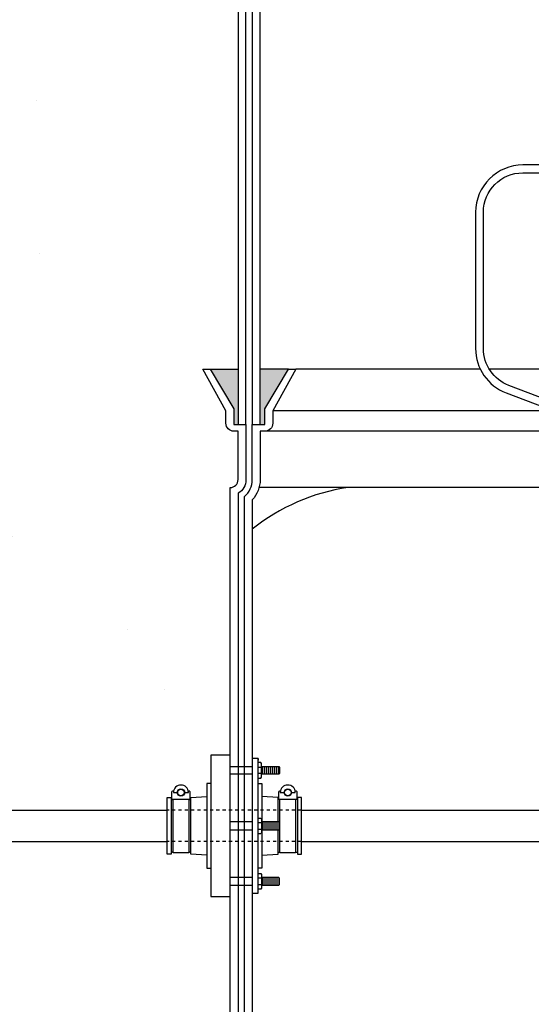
# Model space of a CAD drawing. Extents: x -285 to 5863, y 308 to 3178.
# Tile 416 of 622: x 1842 to 1859, y 926 to 957. Entities that reach past the tile are written whole.
import ezdxf

# ---------------------------------------------------------------- set-up
doc = ezdxf.new("R2010")
doc.units = 0
doc.header["$MEASUREMENT"] = 0
doc.header["$PDSIZE"] = 1
doc.linetypes.add('HIDDEN5', pattern=[0.05, 0.025, -0.025])
doc.layers.get('DEFPOINTS').update_dxf_attribs({"linetype": 'CONTINUOUS'})
for name, color, linetype in [('BOOT-CONDUIT', 1, 'CONTINUOUS'), ('CONDUIT', 2, 'CONTINUOUS'), ('COPPER-TUBING', 2, 'CONTINUOUS'), ('DIM', 3, 'CONTINUOUS'), ('FRP-SUMP', 2, 'CONTINUOUS'), ('PEAGRAVEL-HATCH', 3, 'CONTINUOUS')]:
    doc.layers.add(name, color=color, linetype=linetype)
doc.styles.add('SIMPLEX', font='simplex')
doc.dimstyles.new('DIM64', dxfattribs={"dimscale": 64, "dimtxt": 0.09375, "dimasz": 0.09375, "dimexe": 0.0625, "dimexo": 0.0625, "dimgap": 0.046875, "dimtad": 1, "dimdec": 4, "dimzin": 3, "dimdsep": 46, "dimlunit": 4, "dimtxsty": 'SIMPLEX', "dimcen": 0, "dimclrd": 256, "dimclre": 256, "dimclrt": 256, "dimadec": 0, "dimazin": 0, "dimtfac": 1, "dimtdec": 4, "dimtmove": 0, "dimatfit": 3, "dimfxl": 1, "dimfrac": 2, "dimtolj": 1, "dimtzin": 0, "dimarcsym": 0})

# ---------------------------------------------------------------- blocks, each defined once
blk = doc.blocks.new('*D13')
at = {"layer": 'DEFPOINTS', "color": 0, "transparency": 16777216}
for p in [(1368.547, 978.296), (2031.773, 978.015), (1368.547, 700.523)]:
    blk.add_point(p, dxfattribs=at)
at = {"layer": 'DIM', "lineweight": -2, "transparency": 16777216}
for p, q in [((1368.547, 974.296), (1368.547, 696.523)), ((2031.773, 974.015), (2031.773, 696.523)), ((2025.773, 700.523), (1374.547, 700.523))]:
    blk.add_line(p, q, dxfattribs=at)
at = {"layer": 'DIM', "transparency": 16777216}
for points in [[(1374.547, 701.523), (1374.547, 699.523), (1368.547, 700.523)], [(2025.773, 701.523), (2025.773, 699.523), (2031.773, 700.523)]]:
    blk.add_solid(points, dxfattribs=at)
at = {"layer": 'DIM', "transparency": 16777216, "insert": (1700.16, 708.095), "char_height": 6, "attachment_point": 5, "style": 'SIMPLEX'}
blk.add_mtext('\\A1;55\'-3 1/4" (F.V. TANK SLAB)', dxfattribs=at)

msp = doc.modelspace()

# ---------------------------------------------------------------- hatches: boundary and pattern name
at = {"layer": 'FRP-SUMP'}
for points in [[(1849.42181, 945.77093), (1848.53836, 945.77093), (1849.28836, 944.52093), (1849.28836, 944.02093), (1849.42181, 944.02093)], [(1851.02181, 945.77093), (1850.12181, 945.77093), (1850.12181, 944.02093), (1850.27181, 944.02093), (1850.27181, 944.52093)]]:
    msp.add_hatch(color=256, dxfattribs=at).paths.add_polyline_path(points)
at = {"layer": 'PEAGRAVEL-HATCH'}
h = msp.add_hatch(dxfattribs=at)
h.set_pattern_fill('AR-SAND', color=256, scale=7.5, style=0)
h.set_pattern_definition([(37.5, (734.134, -79.281), (-0.47245, 14.45118), [0, -11.4, 0, -12.75, 0, -12.1875]), (7.5, (734.134, -79.28), (13.27333, 21.1661), [0, -6.15, 0, -10.275, 0, -3.9375]), (327.5, (724.909, -79.281), (23.35606, 0.04244), [0, -3.75, 0, -13.5, 0, -17.625]), (317.5, (724.91, -79.28), (22.54595, 6.58257), [0, -1.875, 0, -8.85, 0, -10.125])])
h.paths.add_polyline_path([(1849.76804, 958.74463), (1854.87546, 961.19654), (1854.87856, 969.98346), (1848.79982, 969.98346), (1849.53463, 978.01584), (1838.12305, 978.01584), (1838.12305, 967.21283), (1837.16043, 966.93923), (1837.10198, 965.17741), (1836.79033, 965.17741), (1836.79033, 963.30442), (1832.4233, 961.9639), (1832.36585, 960.77417), (1832.12534, 960.77417), (1832.12534, 935.26579), (1847.17617, 935.26579), (1847.23805, 935.66298), (1848.17399, 935.68083), (1848.55306, 937.00876), (1849.17181, 937.00876)])
h.paths.add_polyline_path([(1849.17181, 932.52208), (1848.55306, 932.52208), (1848.17399, 933.85075), (1847.17617, 933.8686), (1847.17617, 934.26579), (1832.12545, 934.26413), (1832.12669, 923.08616), (1832.80775, 923.03787), (1832.44993, 917.66428), (1833.14574, 915.87407), (1833.14574, 915.52327), (1834.62181, 915.52328), (1835.62181, 917.52328), (1840.62181, 917.52328), (1841.62181, 915.52328), (1841.62181, 914.52328), (1851.12181, 914.52328), (1851.12181, 915.52328), (1849.42181, 915.52328)])

# ---------------------------------------------------------------- linework, layer by layer
at = {"layer": 'BOOT-CONDUIT', "color": 7}
for p, q in [((1849.17181, 933.17162), (1849.87181, 933.17162)), ((1850.05477, 933.14727), (1850.1607, 933.14727)), ((1850.20975, 932.92402), (1850.20975, 933.17152)), ((1850.27225, 932.92402), (1850.27225, 933.17152)), ((1850.33475, 932.92402), (1850.33475, 933.17152)), ((1850.39725, 932.92402), (1850.39725, 933.17152)), ((1850.45975, 932.92402), (1850.45975, 933.17152)), ((1850.52225, 932.92402), (1850.52225, 933.17152)), ((1850.58475, 932.92402), (1850.58475, 933.17152)), ((1850.64725, 932.92402), (1850.64725, 933.17152)), ((1850.70975, 932.92402), (1850.70975, 933.17152)), ((1849.87181, 932.92412), (1849.17181, 932.92412)), ((1850.1607, 932.94828), (1850.05477, 932.94828)), ((1849.87181, 931.40985), (1849.17181, 931.40985)), ((1849.17181, 931.16235), (1849.87181, 931.16235)), ((1850.1607, 931.38569), (1850.05477, 931.38569)), ((1850.05477, 931.1867), (1850.1607, 931.1867)), ((1850.20975, 931.40995), (1850.20975, 931.16245)), ((1850.27225, 931.40995), (1850.27225, 931.16245)), ((1850.33475, 931.40995), (1850.33475, 931.16245)), ((1850.39725, 931.40995), (1850.39725, 931.16245)), ((1850.45975, 931.40995), (1850.45975, 931.16245)), ((1850.52225, 931.40995), (1850.52225, 931.16245)), ((1850.58475, 931.40995), (1850.58475, 931.16245)), ((1850.64725, 931.40995), (1850.64725, 931.16245)), ((1850.70975, 931.40995), (1850.70975, 931.16245)), ((1849.87181, 929.64827), (1849.17181, 929.64827)), ((1850.1607, 929.62412), (1850.05477, 929.62412)), ((1850.20975, 929.64837), (1850.20975, 929.40087)), ((1850.27225, 929.64837), (1850.27225, 929.40087)), ((1850.33475, 929.64837), (1850.33475, 929.40087)), ((1850.39725, 929.64837), (1850.39725, 929.40087)), ((1850.45975, 929.64837), (1850.45975, 929.40087)), ((1850.52225, 929.64837), (1850.52225, 929.40087)), ((1850.58475, 929.64837), (1850.58475, 929.40087)), ((1850.64725, 929.64837), (1850.64725, 929.40087)), ((1850.70975, 929.64837), (1850.70975, 929.40087)), ((1849.17181, 929.40077), (1849.87181, 929.40077)), ((1850.05477, 929.42513), (1850.1607, 929.42513))]:
    msp.add_line(p, q, dxfattribs=at)
at = {"layer": 'BOOT-CONDUIT', "linetype": 'Continuous'}
for p, q in [((1847.29992, 932.12151), (1847.3618, 932.12151)), ((1847.8568, 932.12151), (1847.91867, 932.12151)), ((1850.75103, 932.12151), (1850.68916, 932.12151)), ((1851.30791, 932.12151), (1851.24603, 932.12151)), ((1847.3618, 930.45088), (1847.29992, 930.45088)), ((1847.91867, 930.45088), (1847.8568, 930.45088)), ((1850.68916, 930.45088), (1850.75103, 930.45088)), ((1851.24603, 930.45088), (1851.30791, 930.45088))]:
    msp.add_line(p, q, dxfattribs=at)
for points in [[(1849.17181, 929.04323), (1849.17181, 933.52917), (1848.55306, 933.52917), (1848.55306, 929.04323)], [(1847.17617, 930.38901), (1847.17617, 932.18339), (1847.29992, 932.18339), (1847.29992, 932.12151), (1847.29992, 930.45088), (1847.29992, 930.38901)], [(1851.30791, 930.38901), (1851.43166, 930.38901), (1851.43166, 932.18339), (1851.30791, 932.18339), (1851.30791, 932.12151), (1851.30791, 930.45088)]]:
    msp.add_lwpolyline(points, close=True, dxfattribs=at)
at = {"layer": 'BOOT-CONDUIT'}
msp.add_lwpolyline([(1850.05477, 933.42473), (1849.87181, 933.42473), (1849.87181, 929.14793), (1850.05477, 929.14793), (1850.05477, 933.42473), (1850.05477, 933.36929)], dxfattribs=at)
at = {"layer": 'BOOT-CONDUIT', "color": 7}
for points in [[(1850.05477, 932.80028), (1850.14155, 932.80028), (1850.1607, 932.83344), (1850.1607, 933.26211), (1850.14155, 933.29527), (1850.05477, 933.29527)], [(1850.1607, 933.17152), (1850.70975, 933.17152), (1850.74069, 933.14059), (1850.74069, 932.95496), (1850.73797, 932.95224), (1850.70975, 932.92402), (1850.1607, 932.92402)], [(1847.8568, 932.13735), (1847.8568, 930.43504), (1847.3618, 930.43504), (1847.3618, 932.13735)], [(1851.24603, 932.13735), (1851.24603, 930.43504), (1850.75103, 930.43504), (1850.75103, 932.13735)], [(1850.05477, 931.53369), (1850.14155, 931.53369), (1850.1607, 931.50053), (1850.1607, 931.07186), (1850.14155, 931.0387), (1850.05477, 931.0387)], [(1850.1607, 931.16245), (1850.70975, 931.16245), (1850.74069, 931.19339), (1850.74069, 931.37901), (1850.73797, 931.38173), (1850.70975, 931.40995), (1850.1607, 931.40995)], [(1850.05477, 929.77211), (1850.14155, 929.77211), (1850.1607, 929.73896), (1850.1607, 929.31029), (1850.14155, 929.27713), (1850.05477, 929.27713)], [(1850.1607, 929.40087), (1850.70975, 929.40087), (1850.74069, 929.43181), (1850.74069, 929.61743), (1850.73797, 929.62015), (1850.70975, 929.64837), (1850.1607, 929.64837)]]:
    msp.add_lwpolyline(points, dxfattribs=at)
for points in [[(1847.37729, 932.3965, -0.35187184), (1847.36279, 932.38485), (1847.34355, 932.38485, 0.41421356), (1847.3123, 932.35302), (1847.3123, 932.1686, 0.41421356), (1847.34413, 932.13735), (1847.87505, 932.13735, 0.41421341), (1847.9063, 932.16918), (1847.9063, 932.3536, 0.41421372), (1847.87447, 932.38485), (1847.8558, 932.38485, -0.35188198), (1847.8413, 932.3965)], [(1847.7281, 932.34525), (1847.8469, 932.34525, 1), (1847.3717, 932.34525), (1847.4905, 932.34525)], [(1850.76653, 932.3965, -0.35187184), (1850.75202, 932.38485), (1850.73278, 932.38485, 0.41421356), (1850.70153, 932.35302), (1850.70153, 932.1686, 0.41421356), (1850.73336, 932.13735), (1851.26428, 932.13735, 0.41421341), (1851.29553, 932.16918), (1851.29553, 932.3536, 0.41421372), (1851.2637, 932.38485), (1851.24504, 932.38485, -0.35188198), (1851.23054, 932.3965)], [(1851.11733, 932.34525), (1851.23613, 932.34525, 1), (1850.76093, 932.34525), (1850.87973, 932.34525)]]:
    msp.add_lwpolyline(points, format="xyb", dxfattribs=at)
at = {"layer": 'BOOT-CONDUIT', "linetype": 'Continuous'}
for points in [[(1848.55306, 932.63198), (1848.42931, 932.63198), (1848.42931, 929.94042), (1848.55306, 929.94042)], [(1850.05477, 932.63198), (1850.17852, 932.63198), (1850.17852, 931.40995)], [(1848.42931, 930.3533), (1847.91867, 930.38901), (1847.91867, 932.12151), (1847.91867, 932.18339), (1848.42931, 932.21909)], [(1850.68916, 931.40995), (1850.68916, 932.12151), (1850.68916, 932.18339), (1850.17852, 932.21909)], [(1850.17852, 931.16245), (1850.17852, 929.94042), (1850.05477, 929.94042)], [(1850.17852, 930.3533), (1850.68916, 930.38901), (1850.68916, 931.16245)]]:
    msp.add_lwpolyline(points, dxfattribs=at)
at = {"layer": 'BOOT-CONDUIT', "color": 7}
for centre in [(1847.6093, 932.34525), (1850.99853, 932.34525)]:
    msp.add_circle(centre, 0.1188, dxfattribs=at)
at = {"layer": 'BOOT-CONDUIT', "color": 8}
for centre in [(1847.6093, 932.34525), (1850.99853, 932.34525)]:
    msp.add_circle(centre, 0.10296, dxfattribs=at)
at = {"layer": 'CONDUIT'}
for p, q in [((1832.12573, 931.7862), (1847.17617, 931.7862)), ((1851.43166, 931.7862), (1861.13605, 931.7862)), ((1832.12584, 930.7862), (1847.17617, 930.7862)), ((1851.43166, 930.7862), (1861.13605, 930.7862))]:
    msp.add_line(p, q, dxfattribs=at)
at = {"layer": 'CONDUIT', "color": 7, "linetype": 'HIDDEN5'}
for p, q in [((1851.43166, 931.7862), (1847.17617, 931.7862)), ((1851.43166, 930.7862), (1847.17617, 930.7862))]:
    msp.add_line(p, q, dxfattribs=at)
at = {"layer": 'COPPER-TUBING', "linetype": 'Continuous'}
msp.add_lwpolyline([(1857.20081, 946.42762), (1857.20081, 950.75281, -0.41421356), (1858.45081, 952.00281), (1859.18177, 952.00281), (1859.18177, 952.25281), (1858.45498, 952.25281, 0.41421356), (1856.95498, 950.75281), (1856.95498, 946.42762, 0.31159034), (1857.92296, 945.02514), (1870.21534, 940.36211, -0.31159034), (1871.02198, 939.19338), (1871.02198, 937.54105), (1871.27198, 937.54105), (1871.27198, 939.1918, 0.31159034), (1870.30401, 940.59428), (1858.00746, 945.25889, -0.31159034)], format="xyb", close=True, dxfattribs=at)
at = {"layer": 'FRP-SUMP'}
for p, q in [((1848.53836, 945.77093), (1849.42181, 945.77093)), ((1851.02181, 945.77093), (1850.12181, 945.77093))]:
    msp.add_line(p, q, dxfattribs=at)
at = {"layer": 'FRP-SUMP', "color": 7, "linetype": 'Continuous'}
for p, q in [((1857.10636, 945.77096), (1851.25834, 945.77096)), ((1861.13605, 945.77096), (1857.38719, 945.77096)), ((1859.42402, 944.45572), (1850.52181, 944.45572)), ((1861.13605, 943.80737), (1850.27181, 943.80737))]:
    msp.add_line(p, q, dxfattribs=at)
at = {"layer": 'FRP-SUMP', "color": 7}
msp.add_line((1861.13605, 942.02096), (1850.08833, 942.02096), dxfattribs=at)
at = {"layer": 'FRP-SUMP'}
for points in [[(1849.42181, 957.71638), (1849.42181, 944.02093), (1849.67181, 944.02093), (1849.67181, 957.71638, -0.29672907)], [(1849.87181, 957.71638), (1849.87181, 944.02093), (1850.12181, 944.02093), (1850.12181, 957.71638, -0.29672907)], [(1849.17181, 923.02324), (1849.17181, 942.02093), (1849.17181, 942.02093, 0.41421356), (1849.42181, 942.27093), (1849.42181, 943.80734), (1849.28836, 943.80734, -0.41421356), (1849.03836, 944.05734), (1849.03836, 944.45569), (1848.30183, 945.77093), (1848.53836, 945.77093), (1849.28836, 944.52093), (1849.28836, 944.02093), (1849.42181, 944.02093), (1849.67181, 944.02093), (1849.67181, 944.02093), (1849.67181, 944.02093), (1849.67181, 944.02093), (1849.67181, 944.02093), (1849.67181, 942.27093, -0.26794919), (1849.42181, 941.83791), (1849.42181, 923.20626, -0.26794919)]]:
    msp.add_lwpolyline(points, format="xyb", dxfattribs=at)
msp.add_lwpolyline([(1849.87181, 920.02324), (1849.87181, 922.77324, 0.22167085), (1849.62181, 923.30944), (1849.62181, 941.73473, 0.22167085), (1849.87181, 942.27093), (1849.87181, 944.02093), (1850.12181, 944.02093), (1850.27181, 944.02093), (1850.27181, 944.52093), (1851.02181, 945.77093), (1851.25834, 945.77093), (1850.52181, 944.45569), (1850.52181, 944.05734, -0.41421356), (1850.27181, 943.80734), (1850.12181, 943.80734), (1850.12181, 942.27093, -0.18776323), (1849.87181, 941.62866), (1849.87181, 923.41551, -0.18776323), (1850.12181, 922.77324), (1850.12181, 920.02324), (1849.87181, 920.02324)], format="xyb", close=True, dxfattribs=at)
at = {"layer": 'FRP-SUMP', "color": 7}
msp.add_arc((1853.8391, 935.72546), 6.36447, 98.442948, 128.561095, dxfattribs=at)

# ---------------------------------------------------------------- dimensions: what is measured, and where the dimension line sits
at = {"layer": 'DIM'}
dim = msp.add_linear_dim(base=(1368.54722, 700.52328), p1=(2031.77254, 978.01471), p2=(1368.54722, 978.29596), angle=180, text='<> (F.V. TANK SLAB)', dimstyle='DIM64', dxfattribs=at)
dim.commit()
dim.dimension.update_dxf_attribs({"geometry": '*D13', "text_midpoint": (1700.15988, 708.09471)})

doc.saveas('drawing.dxf')
